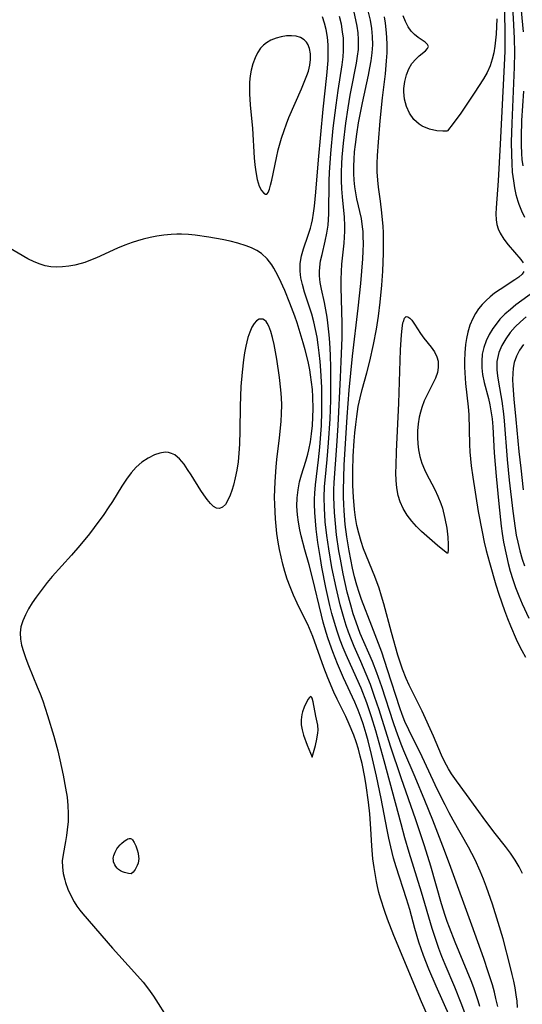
# Model space of a CAD drawing. Header units: inches. Extents: x 1073367 to 1082519, y 1569854 to 1574957.
# Tile 318 of 565: x 1081424 to 1081535, y 1570211 to 1570429. Entities that reach past the tile are written whole.
import ezdxf

# ---------------------------------------------------------------- set-up
doc = ezdxf.new("R2010")
doc.units = ezdxf.units.IN
doc.header["$MEASUREMENT"] = 0
doc.layers.add('CGG_CurvaNivelLidar_v1', color=7, linetype='Continuous', lineweight=30, true_color=0x008008)

msp = doc.modelspace()

# ---------------------------------------------------------------- linework, layer by layer
at = {"layer": 'CGG_CurvaNivelLidar_v1'}
for points in [[(1081534.5278, 1570433.5687, 77.5), (1081535.223, 1570426.4873, 77.5)], [(1081532.876, 1570432.0577, 77), (1081533.1157, 1570428.0413, 77), (1081533.2551, 1570425.0161, 77), (1081533.3065, 1570421.8759, 77), (1081533.2461, 1570418.6189, 77), (1081532.6787, 1570406.2666, 77), (1081532.5842, 1570402.0551, 77), (1081532.6093, 1570399.349, 77), (1081532.6828, 1570397.3434, 77), (1081532.8217, 1570395.4115, 77), (1081533.0454, 1570393.5018, 77), (1081533.302, 1570391.9727, 77), (1081533.6303, 1570390.4705, 77), (1081534.0353, 1570389.0026, 77), (1081534.2613, 1570388.3102, 77), (1081534.8329, 1570386.8559, 77), (1081535.513, 1570385.4599, 77)], [(1081522.498, 1570208.8262, 78.5), (1081521.5005, 1570211.5979, 78.5), (1081520.1016, 1570215.1028, 78.5), (1081517.933, 1570220.1687, 78.5), (1081517.2122, 1570221.9367, 78.5), (1081516.5628, 1570223.6416, 78.5), (1081516.0164, 1570225.1879, 78.5), (1081515.0603, 1570228.1197, 78.5), (1081512.706, 1570236.1193, 78.5), (1081510.0026, 1570244.9226, 78.5), (1081509.063, 1570248.1329, 78.5), (1081508.2026, 1570251.2298, 78.5), (1081504.4876, 1570265.1567, 78.5), (1081502.5969, 1570271.8156, 78.5), (1081501.6464, 1570274.9056, 78.5), (1081500.5934, 1570277.988, 78.5), (1081499.3524, 1570281.2316, 78.5), (1081498.3631, 1570283.5868, 78.5), (1081496.0701, 1570288.6373, 78.5), (1081495.4085, 1570290.1786, 78.5), (1081494.7333, 1570291.9019, 78.5), (1081494.119, 1570293.6486, 78.5), (1081493.6812, 1570295.0285, 78.5), (1081492.8996, 1570297.8205, 78.5), (1081492.47, 1570299.5527, 78.5), (1081491.5901, 1570303.5015, 78.5), (1081490.7019, 1570308.0591, 78.5), (1081490.3631, 1570309.9764, 78.5), (1081489.8066, 1570313.4859, 78.5), (1081489.4213, 1570316.4609, 78.5), (1081489.2343, 1570318.2941, 78.5), (1081489.0988, 1570320.1234, 78.5), (1081489.0302, 1570321.9474, 78.5), (1081489.0314, 1570323.0832, 78.5), (1081489.0882, 1570324.3871, 78.5), (1081489.2468, 1570326.2294, 78.5), (1081489.9383, 1570331.7886, 78.5), (1081490.2368, 1570334.5864, 78.5), (1081490.4627, 1570337.4938, 78.5), (1081490.569, 1570339.3754, 78.5), (1081490.6778, 1570342.3905, 78.5), (1081490.6945, 1570345.9257, 78.5), (1081490.646, 1570347.807, 78.5), (1081490.4516, 1570351.5614, 78.5), (1081490.3065, 1570353.5024, 78.5), (1081490.1108, 1570355.4747, 78.5), (1081489.8835, 1570357.2134, 78.5), (1081489.6053, 1570358.9385, 78.5), (1081489.2768, 1570360.6466, 78.5), (1081488.8952, 1570362.3328, 78.5), (1081488.4372, 1570364.0401, 78.5), (1081487.967, 1570365.5344, 78.5), (1081486.8375, 1570368.8839, 78.5), (1081486.3586, 1570370.542, 78.5), (1081486.0466, 1570372.0204, 78.5), (1081485.8803, 1570373.4983, 78.5), (1081485.909, 1570375.2322, 78.5), (1081486.1733, 1570376.9395, 78.5), (1081486.6008, 1570378.4684, 78.5), (1081487.6816, 1570381.5172, 78.5), (1081488.1533, 1570383.0123, 78.5), (1081488.3865, 1570383.9126, 78.5), (1081488.592, 1570384.875, 78.5), (1081488.8461, 1570386.3757, 78.5), (1081489.0452, 1570387.905, 78.5), (1081489.3377, 1570391.0246, 78.5), (1081489.909, 1570398.1207, 78.5), (1081490.9885, 1570409.3569, 78.5), (1081491.775, 1570416.7853, 78.5), (1081492.0372, 1570420.1184, 78.5), (1081492.0998, 1570421.88, 78.5), (1081492.0635, 1570423.6236, 78.5), (1081491.895, 1570425.3168, 78.5), (1081491.6043, 1570426.9823, 78.5), (1081491.2602, 1570428.4137, 78.5), (1081490.837, 1570429.8093, 78.5)], [(1081525.6484, 1570210.8162, 78), (1081525.26, 1570212.1105, 78), (1081524.2822, 1570214.9679, 78), (1081523.69, 1570216.5288, 78), (1081520.1628, 1570225.046, 78), (1081518.8933, 1570228.3232, 78), (1081518.42, 1570229.6504, 78), (1081517.9694, 1570230.9855, 78), (1081517.1658, 1570233.5539, 78), (1081514.776, 1570241.9184, 78), (1081513.3678, 1570246.4084, 78), (1081511.452, 1570252.1696, 78), (1081508.2209, 1570261.4115, 78), (1081505.8994, 1570268.4225, 78), (1081503.3358, 1570276.4921, 78), (1081502.355, 1570279.4137, 78), (1081501.4044, 1570282.0536, 78), (1081500.5069, 1570284.3644, 78), (1081499.3107, 1570287.1671, 78), (1081497.8492, 1570290.4673, 78), (1081497.2192, 1570291.9808, 78), (1081496.5774, 1570293.6737, 78), (1081496.0777, 1570295.1308, 78), (1081495.6133, 1570296.6012, 78), (1081494.7425, 1570299.6778, 78), (1081493.821, 1570303.5134, 78), (1081492.9146, 1570307.9784, 78), (1081492.2075, 1570312.0737, 78), (1081491.7856, 1570315.0247, 78), (1081491.4436, 1570318.0763, 78), (1081491.2279, 1570321.1204, 78), (1081491.1883, 1570323.476, 78), (1081491.2897, 1570325.8617, 78), (1081491.4046, 1570327.2841, 78), (1081491.8626, 1570331.8303, 78), (1081492.1809, 1570335.5099, 78), (1081492.4993, 1570340.8292, 78), (1081492.6439, 1570344.9523, 78), (1081492.6852, 1570347.814, 78), (1081492.6635, 1570352.1333, 78), (1081492.591, 1570354.9294, 78), (1081492.4437, 1570357.7391, 78), (1081492.3065, 1570359.4618, 78), (1081492.0331, 1570362.0623, 78), (1081491.8583, 1570363.3465, 78), (1081491.588, 1570364.9698, 78), (1081491.2711, 1570366.5647, 78), (1081490.6039, 1570369.573, 78), (1081490.3308, 1570371.0453, 78), (1081490.1639, 1570372.5035, 78), (1081490.1382, 1570373.4238, 78), (1081490.1928, 1570374.3796, 78), (1081490.4027, 1570375.8048, 78), (1081490.7147, 1570377.2351, 78), (1081491.4382, 1570380.1415, 78), (1081491.8045, 1570381.8948, 78), (1081492.0677, 1570383.6832, 78), (1081492.1753, 1570384.9549, 78), (1081492.2328, 1570386.2399, 78), (1081492.288, 1570393.514, 78), (1081492.3541, 1570395.362, 78), (1081492.6437, 1570399.5513, 78), (1081493.2036, 1570405.1388, 78), (1081493.8167, 1570410.27, 78), (1081494.2712, 1570413.505, 78), (1081495.158, 1570419.1915, 78), (1081495.373, 1570420.9611, 78), (1081495.473, 1570422.3022, 78), (1081495.4985, 1570423.6407, 78), (1081495.4306, 1570425.0463, 78), (1081495.2756, 1570426.4471, 78), (1081494.988, 1570428.1483, 78), (1081494.6089, 1570429.8361, 78)], [(1081529.589, 1570210.8688, 77.5), (1081529.2027, 1570212.6072, 77.5), (1081528.8466, 1570214.0325, 77.5), (1081528.4029, 1570215.6158, 77.5), (1081527.4876, 1570218.5426, 77.5), (1081526.4933, 1570221.4486, 77.5), (1081523.8491, 1570228.8494, 77.5), (1081519.2115, 1570241.5733, 77.5), (1081517.7919, 1570245.3656, 77.5), (1081515.2107, 1570252.0853, 77.5), (1081513.4878, 1570256.4249, 77.5), (1081511.3407, 1570261.6115, 77.5), (1081508.8435, 1570267.41, 77.5), (1081508.2332, 1570268.8991, 77.5), (1081507.1008, 1570271.9145, 77.5), (1081506.533, 1570273.5701, 77.5), (1081503.9498, 1570281.5618, 77.5), (1081502.8469, 1570284.6451, 77.5), (1081501.8601, 1570287.1444, 77.5), (1081499.1846, 1570293.3684, 77.5), (1081498.2477, 1570295.8743, 77.5), (1081497.6357, 1570297.725, 77.5), (1081497.0736, 1570299.5941, 77.5), (1081496.2995, 1570302.5014, 77.5), (1081495.3885, 1570306.5768, 77.5), (1081494.7716, 1570309.8116, 77.5), (1081494.4582, 1570311.6529, 77.5), (1081493.9498, 1570315.1571, 77.5), (1081493.5881, 1570318.4814, 77.5), (1081493.4572, 1570320.149, 77.5), (1081493.3686, 1570321.8174, 77.5), (1081493.3326, 1570323.4866, 77.5), (1081493.3563, 1570325.1438, 77.5), (1081493.4261, 1570326.8019, 77.5), (1081493.9964, 1570334.9103, 77.5), (1081494.28, 1570339.3851, 77.5), (1081494.8324, 1570349.9619, 77.5), (1081494.978, 1570353.5071, 77.5), (1081495.1412, 1570358.7438, 77.5), (1081495.1796, 1570361.9881, 77.5), (1081494.9817, 1570369.904, 77.5), (1081494.9583, 1570371.6662, 77.5), (1081494.9967, 1570373.4138, 77.5), (1081495.1279, 1570375.0614, 77.5), (1081495.6097, 1570379.7015, 77.5), (1081495.7753, 1570382.3594, 77.5), (1081495.7918, 1570383.5154, 77.5), (1081495.7101, 1570385.4879, 77.5), (1081495.2589, 1570389.9714, 77.5), (1081495.1082, 1570391.7612, 77.5), (1081495.0221, 1570393.5617, 77.5), (1081495.0179, 1570395.4305, 77.5), (1081495.0874, 1570397.306, 77.5), (1081495.179, 1570398.7317, 77.5), (1081495.4596, 1570401.8412, 77.5), (1081495.9774, 1570406.2266, 77.5), (1081496.4794, 1570409.6906, 77.5), (1081496.9407, 1570412.4424, 77.5), (1081497.4368, 1570415.0313, 77.5), (1081498.0627, 1570418.0515, 77.5), (1081498.35, 1570419.5544, 77.5), (1081498.5895, 1570421.055, 77.5), (1081498.7534, 1570422.5557, 77.5), (1081498.8082, 1570423.6567, 77.5), (1081498.7998, 1570424.7691, 77.5), (1081498.6972, 1570426.2341, 77.5), (1081498.5039, 1570427.6946, 77.5), (1081498.2308, 1570429.1479, 77.5), (1081497.8176, 1570430.8431, 77.5)], [(1081533.9909, 1570210.6161, 77), (1081533.857, 1570212.025, 77), (1081533.682, 1570213.4284, 77), (1081533.4408, 1570214.9383, 77), (1081533.1517, 1570216.4406, 77), (1081532.8217, 1570217.9356, 77), (1081532.3686, 1570219.7765, 77), (1081530.7682, 1570225.8363, 77), (1081529.7128, 1570229.4517, 77), (1081528.4087, 1570233.5029, 77), (1081527.0818, 1570237.265, 77), (1081526.4078, 1570239.034, 77), (1081525.6968, 1570240.7861, 77), (1081524.5804, 1570243.2821, 77), (1081523.1519, 1570246.069, 77), (1081519.7565, 1570252.0358, 77), (1081518.832, 1570253.707, 77), (1081517.9251, 1570255.4386, 77), (1081516.282, 1570258.7786, 77), (1081512.8577, 1570266.079, 77), (1081509.9021, 1570272.0168, 77), (1081509.0549, 1570273.9072, 77), (1081508.4637, 1570275.4088, 77), (1081507.9199, 1570276.9316, 77), (1081505.2306, 1570285.3007, 77), (1081503.9143, 1570289.2062, 77), (1081501.7577, 1570294.9818, 77), (1081499.479, 1570300.9091, 77), (1081498.9503, 1570302.41, 77), (1081498.4385, 1570304.0406, 77), (1081497.9221, 1570305.9231, 77), (1081497.4644, 1570307.8237, 77), (1081497.0558, 1570309.7382, 77), (1081496.6918, 1570311.6635, 77), (1081496.2035, 1570314.7594, 77), (1081495.8709, 1570317.5002, 77), (1081495.6114, 1570320.4857, 77), (1081495.5248, 1570321.9854, 77), (1081495.4745, 1570323.4862, 77), (1081495.4647, 1570324.9769, 77), (1081495.5167, 1570327.8388, 77), (1081495.6194, 1570330.581, 77), (1081496.2585, 1570341.3075, 77), (1081496.7126, 1570347.2241, 77), (1081497.4521, 1570354.7016, 77), (1081498.7121, 1570365.3707, 77), (1081499.282, 1570370.7709, 77), (1081499.5286, 1570373.488, 77), (1081499.7376, 1570376.2486, 77), (1081499.8286, 1570377.9271, 77), (1081499.8728, 1570379.5972, 77), (1081499.8508, 1570381.2568, 77), (1081499.7938, 1570382.2896, 77), (1081499.6986, 1570383.3161, 77), (1081499.4189, 1570385.1725, 77), (1081498.4508, 1570389.5268, 77), (1081498.187, 1570390.8587, 77), (1081497.9723, 1570392.2012, 77), (1081497.816, 1570393.6433, 77), (1081497.74, 1570395.1441, 77), (1081497.741, 1570396.7298, 77), (1081497.8088, 1570398.3231, 77), (1081497.93, 1570399.922, 77), (1081498.0945, 1570401.5248, 77), (1081498.3901, 1570403.818, 77), (1081498.7852, 1570406.3316, 77), (1081499.6421, 1570410.7758, 77), (1081500.983, 1570416.8832, 77), (1081501.3178, 1570418.4766, 77), (1081501.6015, 1570420.0714, 77), (1081501.8233, 1570421.842, 77), (1081501.9251, 1570423.615, 77), (1081501.8876, 1570425.4055, 77), (1081501.7201, 1570427.1896, 77), (1081501.4253, 1570429.0167, 77), (1081501.021, 1570430.826, 77)], [(1081535.0934, 1570240.2364, 76.5), (1081534.3013, 1570241.7491, 76.5), (1081533.4361, 1570243.2247, 76.5), (1081532.4254, 1570244.7698, 76.5), (1081531.3385, 1570246.2608, 76.5), (1081529.054, 1570249.0826, 76.5), (1081526.9255, 1570251.8487, 76.5), (1081522.7005, 1570257.7145, 76.5), (1081520.4369, 1570260.7326, 76.5), (1081519.3763, 1570262.2801, 76.5), (1081518.6881, 1570263.4187, 76.5), (1081517.8091, 1570265.0724, 76.5), (1081517.1632, 1570266.438, 76.5), (1081515.3547, 1570270.6226, 76.5), (1081512.8631, 1570276.1841, 76.5), (1081512.2269, 1570277.5253, 76.5), (1081509.9906, 1570281.9451, 76.5), (1081509.3028, 1570283.4421, 76.5), (1081508.4961, 1570285.5066, 76.5), (1081507.978, 1570287.0402, 76.5), (1081507.4984, 1570288.5922, 76.5), (1081506.085, 1570293.5501, 76.5), (1081504.4213, 1570299.9188, 76.5), (1081503.9074, 1570301.6516, 76.5), (1081503.3461, 1570303.3702, 76.5), (1081502.412, 1570305.9728, 76.5), (1081499.9194, 1570312.0817, 76.5), (1081499.342, 1570313.7121, 76.5), (1081498.8241, 1570315.5365, 76.5), (1081498.4403, 1570317.2596, 76.5), (1081498.1337, 1570319.0048, 76.5), (1081497.8944, 1570320.7667, 76.5), (1081497.6472, 1570323.5216, 76.5), (1081497.5437, 1570326.1158, 76.5), (1081497.5329, 1570329.3651, 76.5), (1081497.6272, 1570332.6197, 76.5), (1081497.8293, 1570335.9979, 76.5), (1081497.9783, 1570337.7895, 76.5), (1081498.1607, 1570339.5751, 76.5), (1081498.3837, 1570341.3524, 76.5), (1081498.7436, 1570343.5993, 76.5), (1081499.1399, 1570345.5073, 76.5), (1081499.613, 1570347.3654, 76.5), (1081500.653, 1570351.0652, 76.5), (1081501.3024, 1570353.5829, 76.5), (1081502.1343, 1570357.2613, 76.5), (1081502.7889, 1570360.6708, 76.5), (1081503.2278, 1570363.5333, 76.5), (1081503.6085, 1570366.6559, 76.5), (1081503.9607, 1570370.3948, 76.5), (1081504.1772, 1570373.5005, 76.5), (1081504.3325, 1570377.4681, 76.5), (1081504.3453, 1570379.4486, 76.5), (1081504.2896, 1570382.1035, 76.5), (1081504.2214, 1570383.4246, 76.5), (1081503.949, 1570386.4572, 76.5), (1081503.6398, 1570388.9916, 76.5), (1081503.2, 1570392.098, 76.5), (1081503.0293, 1570393.6528, 76.5), (1081502.9323, 1570395.4853, 76.5), (1081502.9374, 1570397.3286, 76.5), (1081503.0159, 1570399.1307, 76.5), (1081503.1992, 1570402.0697, 76.5), (1081503.5903, 1570406.7817, 76.5), (1081504.1165, 1570411.8771, 76.5), (1081504.7532, 1570417.1962, 76.5), (1081505.0085, 1570420.0885, 76.5), (1081505.103, 1570421.8341, 76.5), (1081505.1286, 1570423.5765, 76.5), (1081505.0655, 1570425.2773, 76.5), (1081504.9212, 1570426.9716, 76.5), (1081504.7437, 1570428.3835, 76.5), (1081504.5128, 1570429.7861, 76.5)], [(1081529.3902, 1570429.3703, 76), (1081529.3259, 1570427.6471, 76), (1081529.219, 1570425.9389, 76), (1081528.9401, 1570423.2666, 76), (1081528.7013, 1570421.8021, 76), (1081528.3878, 1570420.3871, 76), (1081527.9366, 1570418.9673, 76), (1081527.2642, 1570417.4812, 76), (1081526.4205, 1570416.036, 76), (1081524.3774, 1570412.9051, 76), (1081521.408, 1570408.4788, 76), (1081519.7285, 1570406.1703, 76), (1081518.5, 1570404.5785, 76), (1081518.3004, 1570404.5055, 76), (1081517.4442, 1570404.4741, 76), (1081516.1072, 1570404.5944, 76), (1081514.5051, 1570404.9468, 76), (1081512.8581, 1570405.6225, 76), (1081512.1881, 1570406.0394, 76), (1081511.0123, 1570407.1085, 76), (1081510.0753, 1570408.4459, 76), (1081509.3926, 1570409.9679, 76), (1081508.9714, 1570411.5803, 76), (1081508.8163, 1570413.1849, 76), (1081508.8389, 1570413.95, 76), (1081509.0654, 1570415.4923, 76), (1081509.4297, 1570416.9499, 76), (1081509.9329, 1570418.2874, 76), (1081510.5936, 1570419.4558, 76), (1081511.4444, 1570420.4488, 76), (1081512.2351, 1570421.1562, 76), (1081513.6388, 1570422.2968, 76), (1081514.0852, 1570422.7818, 76), (1081514.2393, 1570423.2373, 76), (1081514.0245, 1570423.6936, 76), (1081513.5118, 1570424.1605, 76), (1081511.9958, 1570425.222, 76), (1081511.1657, 1570425.8711, 76), (1081510.4074, 1570426.6359, 76), (1081509.7546, 1570427.5943, 76), (1081509.1942, 1570428.7231, 76), (1081508.6992, 1570429.9807, 76)], [(1081531.1067, 1570430.944, 76.5), (1081531.1649, 1570426.048, 76.5), (1081531.137, 1570422.1615, 76.5), (1081531.0288, 1570419.1185, 76.5), (1081530.1575, 1570401.5815, 76.5), (1081529.658, 1570393.4835, 76.5), (1081529.227, 1570387.5392, 76.5), (1081529.1892, 1570386.1709, 76.5), (1081529.2431, 1570384.884, 76.5), (1081529.4148, 1570383.8345, 76.5), (1081529.7143, 1570382.8706, 76.5), (1081530.1279, 1570381.9633, 76.5), (1081530.9453, 1570380.6022, 76.5), (1081531.895, 1570379.3171, 76.5), (1081534.693, 1570376.0827, 76.5), (1081535.1861, 1570375.3561, 76.5)], [(1081535.2676, 1570413.3687, 77.5), (1081534.874, 1570406.8539, 77.5), (1081534.7572, 1570403.2625, 77.5), (1081534.7707, 1570401.4083, 77.5), (1081534.8496, 1570399.5771, 77.5), (1081534.9615, 1570398.1986, 77.5), (1081535.1218, 1570396.8469, 77.5)], [(1081519.0355, 1570208.3758, 79), (1081515.9338, 1570215.3172, 79), (1081514.3107, 1570219.0922, 79), (1081513.1412, 1570222.106, 79), (1081512.1475, 1570225.0542, 79), (1081511.2706, 1570228.0808, 79), (1081510.1143, 1570232.3262, 79), (1081509.421, 1570234.6811, 79), (1081507.1042, 1570241.7119, 79), (1081506.5567, 1570243.6418, 79), (1081505.9371, 1570246.1844, 79), (1081505.5213, 1570248.0492, 79), (1081505.1335, 1570249.9232, 79), (1081503.8171, 1570256.8276, 79), (1081502.7817, 1570261.8225, 79), (1081501.6697, 1570266.603, 79), (1081500.9018, 1570269.6398, 79), (1081500.488, 1570271.1471, 79), (1081499.8143, 1570273.3572, 79), (1081499.3762, 1570274.646, 79), (1081498.7115, 1570276.4139, 79), (1081497.9822, 1570278.1534, 79), (1081495.4798, 1570283.5568, 79), (1081494.1127, 1570286.6697, 79), (1081493.0738, 1570289.295, 79), (1081492.0795, 1570292.161, 79), (1081491.6285, 1570293.6108, 79), (1081490.9973, 1570295.8644, 79), (1081490.5949, 1570297.4501, 79), (1081488.6362, 1570305.7035, 79), (1081487.8697, 1570308.5842, 79), (1081486.9153, 1570311.8704, 79), (1081486.1297, 1570314.9475, 79), (1081485.8329, 1570316.3214, 79), (1081485.5281, 1570317.9745, 79), (1081485.3016, 1570319.6277, 79), (1081485.1713, 1570321.5093, 79), (1081485.2044, 1570323.3835, 79), (1081485.4096, 1570325.1604, 79), (1081485.7662, 1570326.9179, 79), (1081486.182, 1570328.4464, 79), (1081487.1271, 1570331.492, 79), (1081487.5666, 1570333.0332, 79), (1081487.7949, 1570333.9707, 79), (1081488.1441, 1570335.7514, 79), (1081488.4046, 1570337.5575, 79), (1081488.5888, 1570339.3823, 79), (1081488.7032, 1570341.2204, 79), (1081488.7492, 1570343.067, 79), (1081488.6886, 1570345.695, 79), (1081488.5776, 1570347.3184, 79), (1081488.4116, 1570348.9391, 79), (1081488.1877, 1570350.5547, 79), (1081487.9869, 1570351.7223, 79), (1081487.6129, 1570353.5629, 79), (1081486.9862, 1570356.143, 79), (1081486.5774, 1570357.638, 79), (1081485.2215, 1570362.0937, 79), (1081484.7195, 1570363.565, 79), (1081483.6149, 1570366.4378, 79), (1081482.4624, 1570369.2136, 79), (1081481.2165, 1570371.9906, 79), (1081480.5226, 1570373.3691, 79), (1081480.0769, 1570374.1751, 79), (1081479.5992, 1570374.9443, 79), (1081478.5597, 1570376.2762, 79), (1081477.3306, 1570377.4022, 79), (1081476.2808, 1570378.0871, 79), (1081475.1379, 1570378.6592, 79), (1081473.9226, 1570379.1481, 79), (1081472.0706, 1570379.7472, 79), (1081470.3778, 1570380.1762, 79), (1081468.6396, 1570380.5357, 79), (1081465.6543, 1570381.0428, 79), (1081462.6508, 1570381.4761, 79), (1081461.1448, 1570381.6321, 79), (1081459.6358, 1570381.7166, 79), (1081458.6029, 1570381.7201, 79), (1081457.298, 1570381.6579, 79), (1081455.746, 1570381.5002, 79), (1081454.1984, 1570381.2635, 79), (1081452.6584, 1570380.9552, 79), (1081451.1296, 1570380.5786, 79), (1081449.9132, 1570380.2274, 79), (1081448.7077, 1570379.8357, 79), (1081447.0835, 1570379.2427, 79), (1081445.4814, 1570378.5951, 79), (1081440.7992, 1570376.4936, 79), (1081439.5014, 1570375.9464, 79), (1081438.1951, 1570375.4614, 79), (1081437.3961, 1570375.208, 79), (1081436.038, 1570374.8566, 79), (1081434.6748, 1570374.6037, 79), (1081433.3135, 1570374.456, 79), (1081432.0046, 1570374.4231, 79), (1081430.7125, 1570374.5079, 79), (1081429.4462, 1570374.7239, 79), (1081428.7583, 1570374.9069, 79), (1081428.3561, 1570375.0373, 79), (1081426.9851, 1570375.5983, 79), (1081425.6415, 1570376.2859, 79), (1081421.3617, 1570378.7828, 79)], [(1081535.3585, 1570373.4113, 76.5), (1081534.9969, 1570372.8868, 76.5), (1081534.2965, 1570372.225, 76.5), (1081533.4042, 1570371.5771, 76.5), (1081530.0946, 1570369.456, 76.5), (1081528.9126, 1570368.6224, 76.5), (1081527.9371, 1570367.8688, 76.5), (1081527.0031, 1570367.0578, 76.5), (1081526.1354, 1570366.1756, 76.5), (1081525.3518, 1570365.2069, 76.5), (1081524.6591, 1570364.1638, 76.5), (1081524.0574, 1570363.0574, 76.5), (1081523.4234, 1570361.5632, 76.5), (1081522.9428, 1570359.9984, 76.5), (1081522.6589, 1570358.6556, 76.5), (1081522.457, 1570357.2837, 76.5), (1081522.2868, 1570355.4832, 76.5), (1081522.2197, 1570353.6604, 76.5), (1081522.2402, 1570352.3334, 76.5), (1081522.3065, 1570351.0024, 76.5), (1081522.4926, 1570348.647, 76.5), (1081523.0585, 1570343.4738, 76.5), (1081523.1656, 1570341.8348, 76.5), (1081523.3286, 1570335.2074, 76.5), (1081523.4116, 1570333.5509, 76.5), (1081523.5421, 1570331.9847, 76.5), (1081523.7167, 1570330.4198, 76.5), (1081524.0574, 1570327.9496, 76.5), (1081525.2917, 1570320.3406, 76.5), (1081526.1158, 1570315.8409, 76.5), (1081526.5875, 1570313.5571, 76.5), (1081527.0154, 1570311.7303, 76.5), (1081527.7481, 1570309.0493, 76.5), (1081529.1905, 1570304.0987, 76.5), (1081529.8445, 1570302.0268, 76.5), (1081531.0762, 1570298.434, 76.5), (1081531.744, 1570296.6607, 76.5), (1081532.4032, 1570295.0325, 76.5), (1081533.6625, 1570292.1191, 76.5), (1081534.2608, 1570290.8337, 76.5), (1081534.9009, 1570289.5728, 76.5), (1081535.7146, 1570288.145, 76.5)], [(1081538.0834, 1570369.3274, 77), (1081534.9101, 1570367.0288, 77), (1081533.6332, 1570366.071, 77), (1081532.3869, 1570365.064, 77), (1081531.1949, 1570364.0006, 77), (1081530.0837, 1570362.8706, 77), (1081529.434, 1570362.1133, 77), (1081528.4951, 1570360.8339, 77), (1081527.6865, 1570359.4864, 77), (1081527.0185, 1570358.082, 77), (1081526.5101, 1570356.6279, 77), (1081526.1833, 1570355.1329, 77), (1081526.04, 1570353.609, 77), (1081526.074, 1570352.1274, 77), (1081526.255, 1570350.6424, 77), (1081526.6228, 1570348.8779, 77), (1081527.5458, 1570345.322, 77), (1081527.8563, 1570343.9527, 77), (1081528.0969, 1570342.6226, 77), (1081528.3289, 1570340.8705, 77), (1081528.4929, 1570339.0979, 77), (1081528.8396, 1570333.3358, 77), (1081529.2418, 1570328.1548, 77), (1081529.8213, 1570322.0337, 77), (1081530.3659, 1570317.1212, 77), (1081530.5873, 1570315.492, 77), (1081530.8998, 1570313.537, 77), (1081531.5004, 1570310.5351, 77), (1081531.9031, 1570308.8231, 77), (1081532.3552, 1570307.1252, 77), (1081532.9029, 1570305.3346, 77), (1081533.5149, 1570303.5649, 77), (1081534.2259, 1570301.7196, 77), (1081534.9996, 1570299.8993, 77), (1081536.5014, 1570296.7268, 77)], [(1081514.1395, 1570208.6834, 79.5), (1081512.7375, 1570211.9014, 79.5), (1081506.6187, 1570226.5325, 79.5), (1081505.2125, 1570230.1711, 79.5), (1081504.609, 1570231.8484, 79.5), (1081503.6482, 1570234.8082, 79.5), (1081503.2894, 1570236.0897, 79.5), (1081502.9747, 1570237.3802, 79.5), (1081502.7418, 1570238.5095, 79.5), (1081502.233, 1570241.5898, 79.5), (1081501.9836, 1570243.5465, 79.5), (1081501.7324, 1570246.3787, 79.5), (1081501.5234, 1570250.1728, 79.5), (1081501.275, 1570253.4806, 79.5), (1081500.9919, 1570256.0614, 79.5), (1081500.4891, 1570259.7396, 79.5), (1081500.1858, 1570261.5675, 79.5), (1081499.5692, 1570264.6182, 79.5), (1081499.1887, 1570266.2188, 79.5), (1081498.7668, 1570267.803, 79.5), (1081498.2928, 1570269.3659, 79.5), (1081497.7532, 1570270.9012, 79.5), (1081496.7358, 1570273.3315, 79.5), (1081495.9625, 1570274.9758, 79.5), (1081494.0717, 1570278.8266, 79.5), (1081493.3536, 1570280.3922, 79.5), (1081492.0059, 1570283.5701, 79.5), (1081491.1111, 1570285.8391, 79.5), (1081488.6464, 1570292.6645, 79.5), (1081487.5488, 1570295.3197, 79.5), (1081486.7825, 1570296.9167, 79.5), (1081485.1886, 1570300.0866, 79.5), (1081484.3833, 1570301.8528, 79.5), (1081483.6453, 1570303.6534, 79.5), (1081483.0194, 1570305.3638, 79.5), (1081482.4684, 1570307.1009, 79.5), (1081482.042, 1570308.7028, 79.5), (1081481.336, 1570311.9284, 79.5), (1081481.0393, 1570313.5447, 79.5), (1081480.739, 1570315.5189, 79.5), (1081480.5522, 1570317.1129, 79.5), (1081480.4102, 1570318.7132, 79.5), (1081480.2464, 1570321.9244, 79.5), (1081480.226, 1570323.5127, 79.5), (1081480.32, 1570326.9272, 79.5), (1081480.5365, 1570330.2219, 79.5), (1081480.702, 1570331.8662, 79.5), (1081481.3085, 1570336.6726, 79.5), (1081481.6667, 1570340.2506, 79.5), (1081481.7706, 1570342.0548, 79.5), (1081481.7966, 1570343.8614, 79.5), (1081481.7353, 1570345.5708, 79.5), (1081481.6075, 1570347.2787, 79.5), (1081481.3091, 1570350.014, 79.5), (1081480.7076, 1570354.0325, 79.5), (1081480.1044, 1570357.2978, 79.5), (1081479.7691, 1570358.8109, 79.5), (1081479.3898, 1570360.1834, 79.5), (1081478.9444, 1570361.3607, 79.5), (1081478.5819, 1570362.0297, 79.5), (1081478.3459, 1570362.3525, 79.5), (1081477.9885, 1570362.7027, 79.5), (1081477.6019, 1570362.9135, 79.5), (1081476.7951, 1570362.8845, 79.5), (1081476.2233, 1570362.5459, 79.5), (1081475.6896, 1570361.9791, 79.5), (1081475.1679, 1570361.1129, 79.5), (1081474.7192, 1570360.0505, 79.5), (1081474.3314, 1570358.8375, 79.5), (1081473.8695, 1570356.925, 79.5), (1081473.5913, 1570355.444, 79.5), (1081473.3526, 1570353.9038, 79.5), (1081473.0276, 1570351.1809, 79.5), (1081472.7841, 1570347.988, 79.5), (1081472.6012, 1570343.6207, 79.5), (1081472.5182, 1570338.2842, 79.5), (1081472.4361, 1570335.2366, 79.5), (1081472.3271, 1570333.2561, 79.5), (1081472.1389, 1570331.3566, 79.5), (1081471.8656, 1570329.508, 79.5), (1081471.5232, 1570327.7922, 79.5), (1081471.1163, 1570326.1662, 79.5), (1081470.7762, 1570325.0296, 79.5), (1081470.4025, 1570323.9793, 79.5), (1081469.8857, 1570322.8297, 79.5), (1081469.3289, 1570321.9263, 79.5), (1081468.7166, 1570321.2923, 79.5), (1081468.0451, 1570321.0046, 79.5), (1081467.3891, 1570321.0955, 79.5), (1081466.7026, 1570321.4779, 79.5), (1081466.0073, 1570322.0976, 79.5), (1081465.2699, 1570322.9726, 79.5), (1081464.5344, 1570324.0068, 79.5), (1081463.8642, 1570325.0318, 79.5), (1081461.7454, 1570328.4634, 79.5), (1081460.9711, 1570329.6692, 79.5), (1081460.176, 1570330.7947, 79.5), (1081459.6667, 1570331.4328, 79.5), (1081459.1426, 1570332.0095, 79.5), (1081458.7421, 1570332.3898, 79.5), (1081458.1099, 1570332.8727, 79.5), (1081457.4398, 1570333.219, 79.5), (1081456.7341, 1570333.4067, 79.5), (1081455.994, 1570333.4494, 79.5), (1081454.8192, 1570333.2701, 79.5), (1081453.6115, 1570332.8535, 79.5), (1081452.2224, 1570332.154, 79.5), (1081450.862, 1570331.2439, 79.5), (1081449.6122, 1570330.161, 79.5), (1081448.4785, 1570328.897, 79.5), (1081447.4321, 1570327.4899, 79.5), (1081446.4434, 1570325.9863, 79.5), (1081444.3254, 1570322.5758, 79.5), (1081443.3852, 1570321.1327, 79.5), (1081442.4122, 1570319.6992, 79.5), (1081440.3305, 1570316.8288, 79.5), (1081439.2448, 1570315.4218, 79.5), (1081437.0999, 1570312.8005, 79.5), (1081435.262, 1570310.6782, 79.5), (1081431.0388, 1570305.9397, 79.5), (1081429.9204, 1570304.6348, 79.5), (1081428.7598, 1570303.1959, 79.5), (1081427.4275, 1570301.3917, 79.5), (1081426.5587, 1570300.1097, 79.5), (1081425.7659, 1570298.8182, 79.5), (1081425.0722, 1570297.5169, 79.5), (1081424.5011, 1570296.1888, 79.5), (1081424.0993, 1570294.8496, 79.5), (1081423.9138, 1570293.4987, 79.5), (1081423.9783, 1570292.1386, 79.5), (1081424.241, 1570290.7607, 79.5), (1081424.6377, 1570289.3593, 79.5), (1081425.1523, 1570287.834, 79.5), (1081425.7364, 1570286.2858, 79.5), (1081427.709, 1570281.5883, 79.5), (1081428.3265, 1570280.0279, 79.5), (1081428.908, 1570278.4426, 79.5), (1081429.9832, 1570275.219, 79.5), (1081431.3469, 1570270.6232, 79.5), (1081432.223, 1570267.3753, 79.5), (1081432.6967, 1570265.4356, 79.5), (1081433.4379, 1570262.0335, 79.5), (1081433.9847, 1570259.126, 79.5), (1081434.2998, 1570257.1264, 79.5), (1081434.4974, 1570255.3312, 79.5), (1081434.5773, 1570253.5506, 79.5), (1081434.5155, 1570251.7386, 79.5), (1081434.3491, 1570249.9556, 79.5), (1081434.1836, 1570248.6515, 79.5), (1081433.9775, 1570247.3769, 79.5), (1081433.4089, 1570244.4841, 79.5), (1081433.2486, 1570243.0518, 79.5), (1081433.2749, 1570241.6606, 79.5), (1081433.4661, 1570240.2566, 79.5), (1081433.7959, 1570238.8491, 79.5), (1081433.9622, 1570238.2876, 79.5), (1081434.4816, 1570236.8287, 79.5), (1081435.1189, 1570235.3945, 79.5), (1081435.8753, 1570234.0005, 79.5), (1081436.485, 1570233.0467, 79.5), (1081437.1515, 1570232.1216, 79.5), (1081437.7805, 1570231.3281, 79.5), (1081444.3526, 1570223.7431, 79.5), (1081449.2506, 1570218.4006, 79.5), (1081451.1053, 1570216.2243, 79.5), (1081452.2813, 1570214.7024, 79.5), (1081453.3875, 1570213.1391, 79.5), (1081456.8591, 1570207.7072, 79.5)], [(1081535.8922, 1570363.4421, 77.5), (1081534.6279, 1570362.3407, 77.5), (1081533.4498, 1570361.1823, 77.5), (1081532.3784, 1570359.9628, 77.5), (1081531.3522, 1570358.5479, 77.5), (1081530.5043, 1570357.063, 77.5), (1081529.8649, 1570355.5162, 77.5), (1081529.5266, 1570354.2019, 77.5), (1081529.4292, 1570353.533, 77.5), (1081529.3811, 1570352.8821, 77.5), (1081529.3934, 1570351.7052, 77.5), (1081529.5238, 1570350.3304, 77.5), (1081529.7361, 1570348.9336, 77.5), (1081530.4713, 1570344.7962, 77.5), (1081530.8564, 1570341.9489, 77.5), (1081531.0161, 1570340.3828, 77.5), (1081531.6981, 1570331.8264, 77.5), (1081532.1407, 1570327.3132, 77.5), (1081532.9154, 1570320.4118, 77.5), (1081533.4419, 1570316.6659, 77.5), (1081533.7082, 1570315.1208, 77.5), (1081534.0156, 1570313.5858, 77.5), (1081534.4733, 1570311.6747, 77.5), (1081535.0102, 1570309.7851, 77.5), (1081535.4933, 1570308.2949, 77.5)], [(1081535.2946, 1570357.2725, 78), (1081534.4414, 1570356.0252, 78), (1081533.7554, 1570354.701, 78), (1081533.2648, 1570353.305, 78), (1081533.0239, 1570352.0961, 78), (1081532.9093, 1570350.848, 78), (1081532.8912, 1570349.5688, 78), (1081532.9449, 1570348.2069, 78), (1081533.1802, 1570345.1813, 78), (1081533.6028, 1570340.6872, 78), (1081534.294, 1570333.6109, 78), (1081534.6833, 1570329.95, 78), (1081535.2324, 1570325.1687, 78)]]:
    msp.add_polyline3d(points, dxfattribs=at)
for points in [[(1081478.5, 1570390.5807, 79), (1081478.6112, 1570390.6359, 79), (1081478.7699, 1570390.9062, 79), (1081479.0668, 1570391.6792, 79), (1081479.3291, 1570392.5679, 79), (1081479.6016, 1570393.6627, 79), (1081480.6206, 1570398.5652, 79), (1081481.0396, 1570400.3858, 79), (1081481.7633, 1570402.9754, 79), (1081482.3018, 1570404.6146, 79), (1081482.8568, 1570406.136, 79), (1081483.4009, 1570407.4954, 79), (1081486.1431, 1570413.8245, 79), (1081487.3428, 1570416.806, 79), (1081487.6871, 1570417.8015, 79), (1081487.9938, 1570419.0899, 79), (1081488.142, 1570420.3692, 79), (1081488.1273, 1570421.6031, 79), (1081487.9336, 1570422.7503, 79), (1081487.7988, 1570423.1773, 79), (1081487.6305, 1570423.5728, 79), (1081487.2521, 1570424.1932, 79), (1081486.7645, 1570424.7091, 79), (1081485.9442, 1570425.2108, 79), (1081484.9767, 1570425.5075, 79), (1081483.9321, 1570425.6169, 79), (1081482.8301, 1570425.5733, 79), (1081481.7045, 1570425.3979, 79), (1081480.5876, 1570425.1031, 79), (1081479.3766, 1570424.6208, 79), (1081478.435, 1570424.0634, 79), (1081477.7288, 1570423.4934, 79), (1081477.1074, 1570422.8287, 79), (1081476.4339, 1570421.8186, 79), (1081475.8873, 1570420.6854, 79), (1081475.4103, 1570419.3922, 79), (1081475.0424, 1570418.0196, 79), (1081474.8164, 1570416.7142, 79), (1081474.6839, 1570415.3689, 79), (1081474.632, 1570413.9955, 79), (1081474.6451, 1570412.778, 79), (1081474.7975, 1570410.3186, 79), (1081475.3191, 1570405.0974, 79), (1081475.7354, 1570398.592, 79), (1081475.8778, 1570397.0134, 79), (1081476.0636, 1570395.5213, 79), (1081476.3908, 1570393.7795, 79), (1081476.8406, 1570392.3448, 79), (1081477.3406, 1570391.3804, 79), (1081477.8566, 1570390.7683, 79), (1081478.2349, 1570390.5422, 79)], [(1081518.5, 1570311.0806, 76), (1081517.8056, 1570311.5703, 76), (1081516.2477, 1570312.8356, 76), (1081513.8805, 1570314.9251, 76), (1081512.7613, 1570315.9429, 76), (1081511.6421, 1570317.0248, 76), (1081510.5821, 1570318.1863, 76), (1081509.5565, 1570319.5571, 76), (1081508.6975, 1570321.0032, 76), (1081508.023, 1570322.476, 76), (1081507.5587, 1570323.8979, 76), (1081507.2633, 1570325.5994, 76), (1081507.1301, 1570327.2167, 76), (1081507.0773, 1570328.8697, 76), (1081507.0827, 1570330.5485, 76), (1081507.1915, 1570333.6379, 76), (1081507.7361, 1570344.2994, 76), (1081508.0955, 1570356.1091, 76), (1081508.2805, 1570359.4222, 76), (1081508.4262, 1570360.859, 76), (1081508.6302, 1570362.07, 76), (1081508.7072, 1570362.3828, 76), (1081508.9919, 1570363.1305, 76), (1081509.3617, 1570363.4894, 76), (1081509.7225, 1570363.4432, 76), (1081510.1314, 1570363.1449, 76), (1081510.563, 1570362.667, 76), (1081511.1917, 1570361.8081, 76), (1081512.501, 1570359.7586, 76), (1081513.2075, 1570358.7321, 76), (1081514.8638, 1570356.7251, 76), (1081515.5938, 1570355.6856, 76), (1081516.1421, 1570354.5599, 76), (1081516.3843, 1570353.6306, 76), (1081516.4222, 1570353.3636, 76), (1081516.4425, 1570352.2204, 76), (1081516.2427, 1570351.066, 76), (1081515.8183, 1570349.8838, 76), (1081513.9577, 1570346.1677, 76), (1081513.3513, 1570344.8048, 76), (1081512.8111, 1570343.3903, 76), (1081512.4686, 1570342.3005, 76), (1081512.1949, 1570341.1888, 76), (1081511.9569, 1570339.7127, 76), (1081511.8378, 1570338.2169, 76), (1081511.8187, 1570336.7141, 76), (1081511.8838, 1570335.3305, 76), (1081512.0489, 1570333.9607, 76), (1081512.3707, 1570332.483, 76), (1081512.8256, 1570331.0391, 76), (1081513.3945, 1570329.636, 76), (1081513.7659, 1570328.8572, 76), (1081515.6434, 1570325.2519, 76), (1081516.3617, 1570323.7103, 76), (1081517.0038, 1570322.0913, 76), (1081517.3433, 1570321.0619, 76), (1081517.9202, 1570318.8265, 76), (1081518.3107, 1570316.6671, 76), (1081518.5446, 1570314.7039, 76), (1081518.649, 1570313.0556, 76), (1081518.6485, 1570311.8401, 76), (1081518.5699, 1570311.1861, 76)], [(1081488.5, 1570265.9701, 80), (1081489.2516, 1570268.5513, 80), (1081489.5952, 1570269.9937, 80), (1081489.8141, 1570271.3663, 80), (1081489.8433, 1570271.9586, 80), (1081489.7524, 1570273.0602, 80), (1081489.3458, 1570275.0813, 80), (1081488.7697, 1570278.2648, 80), (1081488.549, 1570279.0324, 80), (1081488.4164, 1570279.279, 80), (1081488.2611, 1570279.3894, 80), (1081488.0759, 1570279.3331, 80), (1081487.8684, 1570279.1371, 80), (1081487.6462, 1570278.8379, 80), (1081487.1837, 1570278.0328, 80), (1081486.7384, 1570277.0626, 80), (1081486.371, 1570275.9992, 80), (1081486.2374, 1570275.4287, 80), (1081486.144, 1570274.8472, 80), (1081486.0911, 1570274.2596, 80), (1081486.0826, 1570273.6696, 80), (1081486.1176, 1570273.1314, 80), (1081486.2878, 1570272.0605, 80), (1081486.6119, 1570270.8613, 80), (1081487.4045, 1570268.6711, 80)], [(1081448.5, 1570240.1974, 79.5), (1081447.8915, 1570240.2724, 79.5), (1081447.0298, 1570240.4771, 79.5), (1081446.5572, 1570240.6464, 79.5), (1081446.0992, 1570240.871, 79.5), (1081445.6955, 1570241.1467, 79.5), (1081445.3483, 1570241.4652, 79.5), (1081445.0682, 1570241.8066, 79.5), (1081444.8657, 1570242.1499, 79.5), (1081444.6097, 1570242.8437, 79.5), (1081444.54, 1570243.2002, 79.5), (1081444.5215, 1570243.56, 79.5), (1081444.5621, 1570243.9201, 79.5), (1081444.6514, 1570244.2802, 79.5), (1081444.9332, 1570244.9945, 79.5), (1081445.3119, 1570245.6881, 79.5), (1081445.531, 1570246.0203, 79.5), (1081446.0351, 1570246.6398, 79.5), (1081446.3159, 1570246.9224, 79.5), (1081446.9032, 1570247.425, 79.5), (1081447.4938, 1570247.8162, 79.5), (1081447.7793, 1570247.9491, 79.5), (1081448.0517, 1570248.0218, 79.5), (1081448.3048, 1570248.0145, 79.5), (1081448.5514, 1570247.8988, 79.5), (1081448.7741, 1570247.6914, 79.5), (1081449.1685, 1570247.0931, 79.5), (1081449.5121, 1570246.3507, 79.5), (1081449.8058, 1570245.5342, 79.5), (1081450.0129, 1570244.7398, 79.5), (1081450.1312, 1570243.9899, 79.5), (1081450.1448, 1570243.5807, 79.5), (1081450.1033, 1570243.0767, 79.5), (1081450.0013, 1570242.5554, 79.5), (1081449.8406, 1570242.0423, 79.5), (1081449.6246, 1570241.562, 79.5), (1081449.3886, 1570241.1709, 79.5), (1081448.8994, 1570240.5587, 79.5)]]:
    msp.add_polyline3d(points, close=True, dxfattribs=at)

doc.saveas('drawing.dxf')
